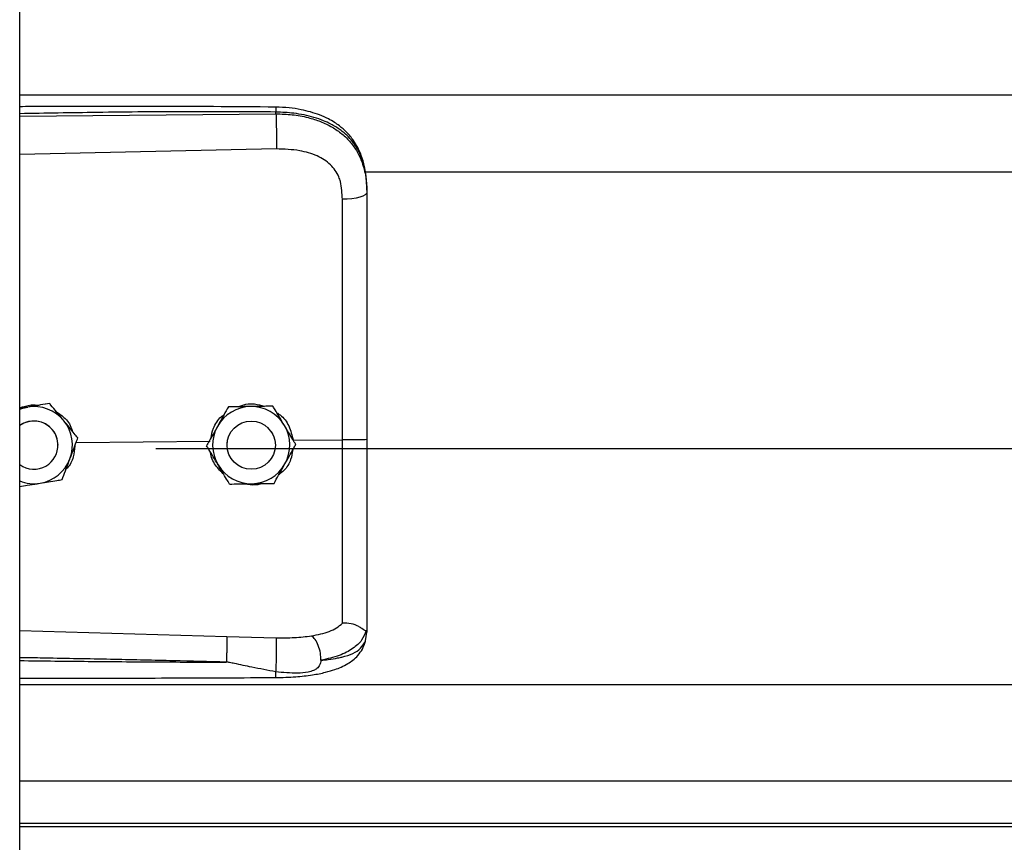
# Model space of a CAD drawing. Header units: inches. Extents: x 170 to 284, y 215 to 248.
# Tile 695 of 1056: x 227.164 to 227.382, y 223.78 to 223.963. Entities that reach past the tile are written whole.
import ezdxf

# ---------------------------------------------------------------- set-up
doc = ezdxf.new("R2010")
doc.units = ezdxf.units.IN
doc.header["$LTSCALE"] = 0.25
doc.header["$MEASUREMENT"] = 0
doc.layers.add('RH FRONT OF HOOD', color=7, linetype='Continuous')

msp = doc.modelspace()

# ---------------------------------------------------------------- linework, layer by layer
at = {"layer": 'RH FRONT OF HOOD'}
for p, q in [((227.163613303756, 220.1328032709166), (227.163613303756, 224.3332527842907)), ((227.163613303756, 223.9459768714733), (231.1959333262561, 223.9459768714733)), ((227.163613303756, 223.9412285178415), (227.2204605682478, 223.9417652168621)), ((227.2204605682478, 223.9417652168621), (227.2204605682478, 223.9421765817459)), ((227.2205565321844, 223.9339763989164), (227.163613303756, 223.9327668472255)), ((227.2401614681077, 223.9289012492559), (231.119382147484, 223.9289012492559)), ((227.240656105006, 223.9248419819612), (227.240656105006, 223.92435366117)), ((227.1702658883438, 223.8774966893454), (227.1693373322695, 223.8773455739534)), ((227.1702658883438, 223.8774950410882), (227.1702658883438, 223.8774966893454)), ((227.1653878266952, 223.8767005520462), (227.163613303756, 223.8764116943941)), ((227.2099049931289, 223.8767369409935), (227.2099049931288, 223.8767385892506)), ((227.2197884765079, 223.8768852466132), (227.2197884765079, 223.8768868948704)), ((227.2186223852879, 223.8721658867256), (227.2195679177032, 223.8709958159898)), ((227.2195679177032, 223.8709958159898), (227.2197155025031, 223.8707321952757)), ((227.1761474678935, 223.8688579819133), (227.205845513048, 223.8691422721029)), ((227.1765196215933, 223.8698402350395), (227.1765196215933, 223.8698418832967)), ((227.2096249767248, 223.868251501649), (227.2096628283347, 223.8688867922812)), ((227.2203076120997, 223.8686869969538), (227.2203253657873, 223.8682515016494)), ((227.2242848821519, 223.8693187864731), (227.2351984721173, 223.8694232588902)), ((227.1721136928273, 223.868250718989), (227.1721136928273, 223.8682515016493)), ((227.193781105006, 223.8675087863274), (231.165765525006, 223.8675087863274)), ((227.2050916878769, 223.8681034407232), (227.2050916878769, 223.8681050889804)), ((227.2096249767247, 223.8682515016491), (227.2096249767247, 223.8682507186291)), ((227.2203253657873, 223.8682507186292), (227.2203253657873, 223.8682515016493)), ((227.2248586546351, 223.8684000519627), (227.2248586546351, 223.8684017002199)), ((227.163613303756, 223.8270951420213), (227.2095489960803, 223.8257633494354)), ((227.240656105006, 223.8273005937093), (227.240656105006, 223.8267717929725)), ((227.2095489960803, 223.8257633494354), (227.2205346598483, 223.8255012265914)), ((227.2403164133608, 223.8247866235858), (227.240656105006, 223.8267717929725)), ((227.163613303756, 223.815123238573), (231.1959333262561, 223.815123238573)), ((227.163613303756, 223.7937442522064), (231.1959333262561, 223.7937442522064)), ((231.1959333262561, 223.7842589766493), (227.163613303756, 223.7842589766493)), ((227.163613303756, 223.7836196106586), (231.1959333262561, 223.7836196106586))]:
    msp.add_line(p, q, dxfattribs=at)
at = {"layer": 'RH FRONT OF HOOD', "flags": 128}
for points in [[(227.240656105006, 223.92435366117), (227.2405521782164, 223.9240579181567), (227.2402442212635, 223.9237730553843), (227.239743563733, 223.9235095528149), (227.2390686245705, 223.9232771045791), (227.238244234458, 223.9230842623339), (227.2373007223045, 223.9229381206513), (227.2362727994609, 223.9228440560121), (227.235198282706, 223.9228055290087)], [(227.163613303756, 223.8762110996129), (227.1642967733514, 223.8764487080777), (227.1653878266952, 223.8767005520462)]]:
    msp.add_lwpolyline(points, dxfattribs=at)
at = {"layer": 'RH FRONT OF HOOD'}
msp.add_circle((227.2149751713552, 223.868250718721), 0.005350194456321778, dxfattribs=at)
for centre, radius, start, end in [((227.1667634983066, 223.8682515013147), 0.00856031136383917, 39.24773070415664, 99.24772960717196), ((227.2149751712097, 223.8682515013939), 0.008560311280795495, 90.85968127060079, 150.8596805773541), ((227.2149751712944, 223.8682515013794), 0.00856031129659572, 30.8596826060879, 90.8596818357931), ((227.1667634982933, 223.8682515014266), 0.005350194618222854, 39.24773075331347, 126.0718980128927), ((227.1667634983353, 223.8682507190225), 0.005350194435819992, 300.0097421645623, 126.0718999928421), ((227.1667634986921, 223.8682515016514), 0.008560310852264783, 339.2477292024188, 39.24773059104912), ((227.1667634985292, 223.8682515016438), 0.005350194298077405, 5.903435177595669e-08, 39.24773054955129), ((227.2149751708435, 223.8682515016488), 0.008560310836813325, 150.8596808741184, 210.8596823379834), ((227.2149751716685, 223.8682515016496), 0.008560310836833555, 330.8596808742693, 30.85968233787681), ((227.166763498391, 223.8682515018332), 0.008560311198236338, 279.2477290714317, 339.247728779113), ((227.2149751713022, 223.8682515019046), 0.008560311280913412, 270.8596812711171, 330.8596805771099), ((227.1667634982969, 223.8682507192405), 0.005350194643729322, 233.9281021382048, 300.009741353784), ((227.2149751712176, 223.868251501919), 0.008560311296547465, 210.8596826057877, 270.8596818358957), ((227.1667634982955, 223.8682515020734), 0.00856031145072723, 248.407675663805, 279.2477294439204)]:
    msp.add_arc(centre, radius, start, end, dxfattribs=at)
for points, knots in [([(227.2204419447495, 223.943268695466), (227.2112249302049, 223.9433366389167), (227.1931380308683, 223.9434699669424), (227.17419448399, 223.9434126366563), (227.1644687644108, 223.9433598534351), (227.163613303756, 223.9433552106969)], [0, 0, 0, 0, 0.4865830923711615, 0.9548405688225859, 1, 1, 1, 1]), ([(227.2204417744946, 223.9432528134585), (227.2204429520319, 223.9432568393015), (227.2204469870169, 223.9432706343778), (227.2204522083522, 223.9431557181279), (227.2204588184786, 223.9428629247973), (227.2204598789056, 223.9424469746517), (227.2204605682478, 223.9421765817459)], [0, 0, 0, 0, 0.09787641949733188, 0.3353863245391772, 0.5679606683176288, 1, 1, 1, 1]), ([(227.2405696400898, 223.9268850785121), (227.2404506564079, 223.9279555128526), (227.2402352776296, 223.9298931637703), (227.2394903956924, 223.9324117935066), (227.2386331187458, 223.9343215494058), (227.2375579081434, 223.9360741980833), (227.236242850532, 223.937662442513), (227.2347721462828, 223.938957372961), (227.2333984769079, 223.9399172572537), (227.2319558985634, 223.9407487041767), (227.2295777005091, 223.9418158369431), (227.2266412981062, 223.942628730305), (227.2233323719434, 223.9431571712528), (227.2214406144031, 223.9432301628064), (227.2204419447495, 223.943268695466)], [0, 0, 0, 0, 0.1084465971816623, 0.1963050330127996, 0.269182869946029, 0.3279968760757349, 0.4149595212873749, 0.4916410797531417, 0.53897604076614, 0.5941910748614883, 0.6694152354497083, 0.8148545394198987, 0.9022606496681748, 1, 1, 1, 1]), ([(227.2204605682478, 223.9421765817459), (227.2141547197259, 223.9422159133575), (227.2009156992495, 223.9422984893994), (227.1819660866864, 223.9421173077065), (227.169325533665, 223.9418963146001), (227.163613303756, 223.9417964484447)], [0, 0, 0, 0, 0.3326703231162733, 0.6984356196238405, 1, 1, 1, 1]), ([(227.240656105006, 223.9248419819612), (227.240593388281, 223.9261984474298), (227.2404749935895, 223.9287591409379), (227.2395054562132, 223.9322501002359), (227.2382162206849, 223.934662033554), (227.2368523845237, 223.9363647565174), (227.2357694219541, 223.9374081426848), (227.2347104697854, 223.9382366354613), (227.2337210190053, 223.9388965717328), (227.2324866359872, 223.9395916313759), (227.2308926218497, 223.9403173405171), (227.2282289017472, 223.9412253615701), (227.2246938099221, 223.9419852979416), (227.2217872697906, 223.9421166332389), (227.2204605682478, 223.9421765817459)], [0, 0, 0, 0, 0.1307156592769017, 0.2467609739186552, 0.3577928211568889, 0.4170971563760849, 0.4791482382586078, 0.5177152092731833, 0.5590896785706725, 0.6032945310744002, 0.6633484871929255, 0.7353692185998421, 0.8792082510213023, 1, 1, 1, 1]), ([(227.2204605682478, 223.9417652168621), (227.2204822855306, 223.9411893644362), (227.2205273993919, 223.9399931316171), (227.2205684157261, 223.9377680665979), (227.2205816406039, 223.9355906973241), (227.2205646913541, 223.934500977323), (227.2205565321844, 223.9339763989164)], [0, 0, 0, 0, 0.2406941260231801, 0.4999999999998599, 0.7593058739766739, 1, 1, 1, 1]), ([(227.2204605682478, 223.9417652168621), (227.2216573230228, 223.9417335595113), (227.2240896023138, 223.9416692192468), (227.2274191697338, 223.941050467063), (227.2303975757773, 223.9401072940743), (227.2329292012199, 223.9388937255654), (227.2351748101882, 223.9373477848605), (227.2370374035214, 223.9355125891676), (227.2385310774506, 223.9333774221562), (227.2397003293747, 223.9308228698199), (227.240497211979, 223.9277465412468), (227.240602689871, 223.9254942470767), (227.240656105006, 223.92435366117)], [0, 0, 0, 0, 0.1094013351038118, 0.2223468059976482, 0.315179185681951, 0.4102231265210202, 0.5012749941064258, 0.5946006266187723, 0.6834485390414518, 0.7745330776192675, 0.8858211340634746, 1, 1, 1, 1]), ([(227.2347726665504, 223.9267388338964), (227.2347726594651, 223.926738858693), (227.2346701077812, 223.927097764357), (227.2341749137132, 223.9285039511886), (227.2326388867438, 223.9307066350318), (227.2295718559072, 223.9326098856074), (227.2254556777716, 223.9338215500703), (227.2223029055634, 223.93392120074), (227.2205565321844, 223.9339763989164)], [0, 0, 0, 0, 4.497367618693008e-06, 0.06509473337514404, 0.261670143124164, 0.4753105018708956, 0.709365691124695, 1, 1, 1, 1]), ([(227.235198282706, 223.9228055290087), (227.2351283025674, 223.9241301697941), (227.2350583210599, 223.9254548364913), (227.234772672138, 223.9267388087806), (227.2347726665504, 223.9267388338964)], [0, 0, 0, 0, 0.999980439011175, 1, 1, 1, 1]), ([(227.240656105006, 223.92435366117), (227.240656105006, 223.9207234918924), (227.240656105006, 223.9134525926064), (227.240656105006, 223.9023718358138), (227.240656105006, 223.8911892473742), (227.240656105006, 223.8802205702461), (227.240656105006, 223.8729727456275), (227.240656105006, 223.8694929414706)], [0, 0, 0, 0, 0.2027568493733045, 0.4061035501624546, 0.60886041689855, 0.8122072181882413, 1, 1, 1, 1]), ([(227.2351984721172, 223.8694232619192), (227.2351984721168, 223.8694232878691), (227.235198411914, 223.8728096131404), (227.2351983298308, 223.8798563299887), (227.2351982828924, 223.8905295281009), (227.2351982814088, 223.9014055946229), (227.2351982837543, 223.912192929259), (227.2351982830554, 223.9192679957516), (227.235198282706, 223.9228055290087)], [0, 0, 0, 0, 1.439079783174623e-06, 0.1877923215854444, 0.3908439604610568, 0.5938956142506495, 0.796947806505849, 1, 1, 1, 1]), ([(227.163613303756, 223.8765306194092), (227.1644509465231, 223.8768112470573), (227.1658601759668, 223.8772833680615), (227.1673332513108, 223.8771647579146), (227.1679307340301, 223.8771166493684)], [0, 0, 0, 0, 0.5943977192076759, 1, 1, 1, 1]), ([(227.1702658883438, 223.8774950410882), (227.1695903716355, 223.8773849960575), (227.1682234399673, 223.877162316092), (227.1665583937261, 223.8768911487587), (227.1656051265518, 223.8767359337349), (227.1653878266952, 223.8767005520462)], [0, 0, 0, 0, 0.4299704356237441, 0.8700602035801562, 0.9999999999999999, 0.9999999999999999, 0.9999999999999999, 0.9999999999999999]), ([(227.1733927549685, 223.8736695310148), (227.173269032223, 223.8738209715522), (227.1723013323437, 223.875005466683), (227.1712402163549, 223.8763042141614), (227.1703608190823, 223.8773805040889), (227.1702658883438, 223.8774966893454)], [0, 0, 0, 0, 0.1156468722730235, 0.9045342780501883, 1, 1, 1, 1]), ([(227.1733927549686, 223.8736673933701), (227.173269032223, 223.8738188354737), (227.1723013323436, 223.8750033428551), (227.1712402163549, 223.8763022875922), (227.1703608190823, 223.8773788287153), (227.1702658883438, 223.8774950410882)], [0, 0, 0, 0, 0.115646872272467, 0.9045342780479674, 1, 1, 1, 1]), ([(227.2120514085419, 223.876770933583), (227.2126203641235, 223.8769841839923), (227.2138018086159, 223.8774270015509), (227.2158463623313, 223.8774820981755), (227.2171835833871, 223.8770752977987), (227.217895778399, 223.8768586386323)], [0, 0, 0, 0, 0.3027399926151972, 0.6286439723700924, 1, 1, 1, 1]), ([(227.1715370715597, 223.8758007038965), (227.1721864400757, 223.8753729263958), (227.1736774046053, 223.874390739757), (227.1749790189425, 223.8726582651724), (227.1752549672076, 223.8714219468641), (227.1753103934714, 223.871173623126)], [0, 0, 0, 0, 0.3814222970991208, 0.8757540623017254, 1, 1, 1, 1]), ([(227.2060093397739, 223.8697511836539), (227.2061717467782, 223.8705031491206), (227.2065506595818, 223.8722575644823), (227.2076800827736, 223.8740980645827), (227.2087198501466, 223.8748294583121), (227.2089184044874, 223.8749691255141)], [0, 0, 0, 0, 0.3776771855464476, 0.8811610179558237, 1, 1, 1, 1]), ([(227.2099049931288, 223.8767385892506), (227.2095717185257, 223.8761408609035), (227.2088973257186, 223.8749313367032), (227.2080758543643, 223.8734579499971), (227.2076055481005, 223.8726143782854), (227.2074983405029, 223.8724220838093)], [0, 0, 0, 0, 0.4299704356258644, 0.8700602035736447, 0.9999999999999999, 0.9999999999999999, 0.9999999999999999, 0.9999999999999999]), ([(227.2099049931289, 223.8767369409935), (227.2095717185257, 223.8761390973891), (227.2088973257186, 223.8749293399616), (227.2080758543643, 223.873455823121), (227.2076055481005, 223.8726122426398), (227.2074983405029, 223.8724199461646)], [0, 0, 0, 0, 0.4299704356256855, 0.8700602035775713, 0.9999999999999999, 0.9999999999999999, 0.9999999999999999, 0.9999999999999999]), ([(227.2148467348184, 223.8768129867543), (227.2135746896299, 223.8767938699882), (227.2118781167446, 223.8767683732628), (227.2102999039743, 223.8767445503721), (227.2099049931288, 223.8767385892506)], [0, 0, 0, 0, 0.7497733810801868, 1, 1, 1, 1]), ([(227.2148467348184, 223.8768108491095), (227.21357468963, 223.8767917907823), (227.2118781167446, 223.8767663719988), (227.2102999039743, 223.8767428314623), (227.2099049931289, 223.8767369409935)], [0, 0, 0, 0, 0.7497733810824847, 0.9999999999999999, 0.9999999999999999, 0.9999999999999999, 0.9999999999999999]), ([(227.2197884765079, 223.8768868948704), (227.2191041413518, 223.8768766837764), (227.2177193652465, 223.8768560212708), (227.2160325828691, 223.8768307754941), (227.2150668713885, 223.876816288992), (227.2148467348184, 223.8768129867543)], [0, 0, 0, 0, 0.4299704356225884, 0.8700602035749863, 1, 1, 1, 1]), ([(227.2197884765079, 223.8768852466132), (227.2191041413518, 223.8768749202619), (227.2177193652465, 223.8768540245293), (227.2160325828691, 223.876828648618), (227.2150668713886, 223.8768141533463), (227.2148467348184, 223.8768108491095)], [0, 0, 0, 0, 0.429970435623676, 0.8700602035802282, 0.9999999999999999, 0.9999999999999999, 0.9999999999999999, 0.9999999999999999]), ([(227.2223235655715, 223.8726445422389), (227.2222232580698, 223.8728124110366), (227.2214387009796, 223.8741254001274), (227.2205784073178, 223.8755650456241), (227.2198654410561, 223.8767581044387), (227.2197884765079, 223.8768868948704)], [0, 0, 0, 0, 0.1156468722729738, 0.9045342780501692, 1, 1, 1, 1]), ([(227.2223235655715, 223.8726424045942), (227.2222232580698, 223.8728102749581), (227.2214387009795, 223.8741232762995), (227.2205784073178, 223.875563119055), (227.2198654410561, 223.876756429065), (227.2197884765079, 223.8768852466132)], [0, 0, 0, 0, 0.1156468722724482, 0.9045342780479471, 1, 1, 1, 1]), ([(227.2206633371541, 223.8754228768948), (227.2209084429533, 223.8752750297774), (227.2220412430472, 223.8745917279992), (227.223515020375, 223.8724923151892), (227.2240221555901, 223.8704017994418), (227.2242848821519, 223.8693187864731)], [0, 0, 0, 0, 0.1174426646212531, 0.5427821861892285, 1, 1, 1, 1]), ([(227.1765196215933, 223.8698418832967), (227.1762555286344, 223.8701651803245), (227.1752563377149, 223.8713883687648), (227.174182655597, 223.87270263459), (227.1733927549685, 223.8736695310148)], [0, 0, 0, 0, 0.2643068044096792, 1, 1, 1, 1]), ([(227.1765196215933, 223.8698402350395), (227.1762555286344, 223.870163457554), (227.1752563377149, 223.8713863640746), (227.174182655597, 223.8727005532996), (227.1733927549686, 223.8736673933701)], [0, 0, 0, 0, 0.2643068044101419, 1, 1, 1, 1]), ([(227.2074983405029, 223.8724220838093), (227.2068788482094, 223.8713108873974), (227.2060526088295, 223.8698288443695), (227.2052840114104, 223.8684500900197), (227.2050916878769, 223.8681050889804)], [0, 0, 0, 0, 0.7497733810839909, 1, 1, 1, 1]), ([(227.2074983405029, 223.8724199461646), (227.2068788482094, 223.8713088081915), (227.2060526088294, 223.8698268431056), (227.2052840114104, 223.8684483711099), (227.2050916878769, 223.8681034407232)], [0, 0, 0, 0, 0.7497733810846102, 0.9999999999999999, 0.9999999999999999, 0.9999999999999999, 0.9999999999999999]), ([(227.2248586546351, 223.8684017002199), (227.2246445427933, 223.8687600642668), (227.2238344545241, 223.8701159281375), (227.2229639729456, 223.8715727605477), (227.2223235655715, 223.8726445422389)], [0, 0, 0, 0, 0.2643068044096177, 1, 1, 1, 1]), ([(227.2248586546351, 223.8684000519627), (227.2246445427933, 223.8687583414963), (227.2238344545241, 223.8701139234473), (227.2229639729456, 223.8715706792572), (227.2223235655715, 223.8726424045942)], [0, 0, 0, 0, 0.2643068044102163, 1, 1, 1, 1]), ([(227.1747684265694, 223.8652183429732), (227.1752191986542, 223.8664080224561), (227.1758204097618, 223.8679947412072), (227.1763796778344, 223.8694708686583), (227.1765196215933, 223.8698402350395)], [0, 0, 0, 0, 0.7497733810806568, 1, 1, 1, 1]), ([(227.2351982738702, 223.8287326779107), (227.2351982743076, 223.8289953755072), (227.2351982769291, 223.8305698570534), (227.2351982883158, 223.8340012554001), (227.2351983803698, 223.8396025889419), (227.2351986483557, 223.8460424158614), (227.2351990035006, 223.8532684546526), (227.2351992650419, 223.8611432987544), (227.2351992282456, 223.8666712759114), (227.2351991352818, 223.8694232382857), (227.2351991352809, 223.8694232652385)], [0, 0, 0, 0, 0.03155846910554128, 0.1891461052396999, 0.3467338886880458, 0.5043277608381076, 0.6619226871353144, 0.8309600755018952, 0.9999983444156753, 1, 1, 1, 1]), ([(227.240656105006, 223.8694929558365), (227.2405749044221, 223.8694815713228), (227.240412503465, 223.8694588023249), (227.2391596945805, 223.8694308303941), (227.2373622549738, 223.8694148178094), (227.2359201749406, 223.8694204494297), (227.2351991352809, 223.8694232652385)], [0, 0, 0, 0, 0.2500007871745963, 0.5000009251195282, 0.750000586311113, 1, 1, 1, 1]), ([(227.240656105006, 223.8694929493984), (227.240656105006, 223.8664556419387), (227.240656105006, 223.8602802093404), (227.240656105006, 223.8514932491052), (227.240656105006, 223.8433266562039), (227.240656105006, 223.8367466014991), (227.240656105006, 223.8313619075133), (227.240656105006, 223.8286613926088), (227.240656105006, 223.8273005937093)], [0, 0, 0, 0, 0.1870908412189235, 0.3803918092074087, 0.5558755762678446, 0.7364481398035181, 0.8671952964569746, 1, 1, 1, 1]), ([(227.1758536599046, 223.8680825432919), (227.1757775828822, 223.8672568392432), (227.1756155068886, 223.8654977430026), (227.1747666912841, 223.8636897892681), (227.1739824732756, 223.86298909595), (227.1738936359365, 223.8629097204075)], [0, 0, 0, 0, 0.439592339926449, 0.9365162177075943, 1, 1, 1, 1]), ([(227.2076267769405, 223.8638605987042), (227.2075264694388, 223.8640284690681), (227.2067419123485, 223.8653414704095), (227.2058816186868, 223.8667813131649), (227.2051686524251, 223.867974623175), (227.2050916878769, 223.8681034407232)], [0, 0, 0, 0, 0.1156468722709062, 0.9045342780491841, 0.9999999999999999, 0.9999999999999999, 0.9999999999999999, 0.9999999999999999]), ([(227.2089075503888, 223.8617172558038), (227.2082564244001, 223.862379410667), (227.2069083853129, 223.8637502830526), (227.2060067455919, 223.8656211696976), (227.205962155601, 223.8666341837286), (227.2059615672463, 223.8666475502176)], [0, 0, 0, 0, 0.4797011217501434, 0.9931347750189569, 1, 1, 1, 1]), ([(227.2241787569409, 223.8671804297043), (227.224066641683, 223.8664671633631), (227.2238039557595, 223.8647959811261), (227.2226496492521, 223.8628732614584), (227.2215149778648, 223.8620218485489), (227.221150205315, 223.8617481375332)], [0, 0, 0, 0, 0.3356490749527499, 0.7864254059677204, 1, 1, 1, 1]), ([(227.2224520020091, 223.8640830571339), (227.2230714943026, 223.8651942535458), (227.2238977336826, 223.8666762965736), (227.2246663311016, 223.8680550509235), (227.2248586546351, 223.8684000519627)], [0, 0, 0, 0, 0.7497733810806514, 1, 1, 1, 1]), ([(227.1730172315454, 223.8605969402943), (227.1732597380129, 223.8612368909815), (227.1737504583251, 223.8625318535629), (227.1743481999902, 223.8641093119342), (227.1746904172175, 223.865012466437), (227.1747684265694, 223.8652183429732)], [0, 0, 0, 0, 0.4299704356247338, 0.8700602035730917, 1, 1, 1, 1]), ([(227.2200453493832, 223.8597665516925), (227.2203786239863, 223.8603642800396), (227.2210530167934, 223.86157380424), (227.2218744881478, 223.863047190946), (227.2223447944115, 223.8638907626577), (227.2224520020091, 223.8640830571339)], [0, 0, 0, 0, 0.4299704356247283, 0.8700602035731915, 1, 1, 1, 1]), ([(227.2101618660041, 223.8596182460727), (227.2099477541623, 223.8599765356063), (227.2091376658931, 223.8613321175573), (227.2082671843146, 223.8627888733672), (227.2076267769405, 223.8638605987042)], [0, 0, 0, 0, 0.2643068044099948, 1, 1, 1, 1]), ([(227.163613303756, 223.8590657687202), (227.1641730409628, 223.8591568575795), (227.16542477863, 223.8593605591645), (227.1669687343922, 223.8596118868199), (227.1679218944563, 223.8597670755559), (227.1681391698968, 223.8598024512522)], [0, 0, 0, 0, 0.3844201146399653, 0.8596768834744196, 1, 1, 1, 1]), ([(227.1681391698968, 223.8598024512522), (227.169394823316, 223.8600069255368), (227.1710695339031, 223.8602796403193), (227.1726274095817, 223.8605334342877), (227.1730172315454, 223.8605969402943)], [0, 0, 0, 0, 0.7497733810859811, 1, 1, 1, 1]), ([(227.2101618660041, 223.8596182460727), (227.2108462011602, 223.8596284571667), (227.2122309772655, 223.8596491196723), (227.213917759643, 223.859674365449), (227.2148834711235, 223.8596888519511), (227.2151036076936, 223.8596921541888)], [0, 0, 0, 0, 0.4299704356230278, 0.8700602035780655, 1, 1, 1, 1]), ([(227.2172478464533, 223.8597244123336), (227.2171539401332, 223.8596878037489), (227.2163795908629, 223.8593859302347), (227.215083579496, 223.8593269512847), (227.2139755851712, 223.8595795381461), (227.2135816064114, 223.8596693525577)], [0, 0, 0, 0, 0.08167163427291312, 0.6734623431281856, 1, 1, 1, 1]), ([(227.2151036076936, 223.8596921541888), (227.2163756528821, 223.8597112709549), (227.2180722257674, 223.8597367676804), (227.2196504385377, 223.8597605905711), (227.2200453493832, 223.8597665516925)], [0, 0, 0, 0, 0.7497733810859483, 1, 1, 1, 1]), ([(227.2283641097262, 223.8259086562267), (227.2297376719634, 223.8261965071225), (227.2318220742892, 223.8266333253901), (227.2339978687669, 223.8276740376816), (227.2347968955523, 223.8283793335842), (227.2351983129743, 223.8287336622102)], [0, 0, 0, 0, 0.4901989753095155, 0.7438846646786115, 1, 1, 1, 1]), ([(227.2404632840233, 223.8270500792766), (227.2401876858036, 223.8263280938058), (227.2396216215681, 223.8248451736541), (227.237568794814, 223.8230118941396), (227.2345805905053, 223.8214538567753), (227.2318535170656, 223.820830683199), (227.2304536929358, 223.8205108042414)], [0, 0, 0, 0, 0.2305257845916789, 0.4734878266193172, 0.7297379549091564, 1, 1, 1, 1]), ([(227.2404590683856, 223.8270502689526), (227.2404099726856, 223.8270417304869), (227.2403091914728, 223.8270242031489), (227.2400175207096, 223.8272104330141), (227.2395521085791, 223.8275412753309), (227.2386758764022, 223.8281213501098), (227.2371966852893, 223.8287394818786), (227.2358558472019, 223.8287355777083), (227.235198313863, 223.828733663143)], [0, 0, 0, 0, 0.1136768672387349, 0.2333502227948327, 0.3620694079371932, 0.5019163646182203, 0.755744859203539, 1, 1, 1, 1]), ([(227.240656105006, 223.8273005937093), (227.2406560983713, 223.8272993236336), (227.2406560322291, 223.8272866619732), (227.240648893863, 223.827182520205), (227.2405504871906, 223.8271041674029), (227.2404627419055, 223.8270343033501)], [0, 0, 0, 0, 0.01193493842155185, 0.118981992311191, 1, 1, 1, 1]), ([(227.2095490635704, 223.8257633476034), (227.2095557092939, 223.8255245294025), (227.2095659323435, 223.8251571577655), (227.209563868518, 223.824295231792), (227.2095562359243, 223.8235204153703), (227.2095420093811, 223.8226599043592), (227.2095170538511, 223.8215004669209), (227.2094906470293, 223.8206570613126), (227.2094734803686, 223.8201087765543)], [0, 0, 0, 0, 0.2394514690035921, 0.3683457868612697, 0.4999761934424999, 0.631610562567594, 0.7605158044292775, 0.9999999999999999, 0.9999999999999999, 0.9999999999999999, 0.9999999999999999]), ([(227.2204035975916, 223.8166775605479), (227.2218916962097, 223.816713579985), (227.2246728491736, 223.8167808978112), (227.2284077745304, 223.8172039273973), (227.231283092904, 223.8177632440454), (227.233384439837, 223.8183717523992), (227.2349672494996, 223.8189799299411), (227.2363429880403, 223.8196752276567), (227.237614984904, 223.8205580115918), (227.2387421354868, 223.8216328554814), (227.239755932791, 223.8230517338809), (227.2401105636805, 223.8241537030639), (227.2402994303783, 223.8247405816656)], [0, 0, 0, 0, 0.1696911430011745, 0.3171409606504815, 0.4424359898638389, 0.5384364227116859, 0.6083291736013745, 0.684095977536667, 0.7426779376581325, 0.8151683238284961, 0.9015637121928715, 1, 1, 1, 1]), ([(227.2204492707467, 223.8179307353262), (227.2204652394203, 223.8181713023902), (227.2204989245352, 223.8186787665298), (227.2205437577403, 223.8196888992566), (227.2205808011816, 223.8208763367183), (227.2206035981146, 223.8221482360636), (227.2206087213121, 223.8233517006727), (227.2205963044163, 223.8243476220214), (227.2205712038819, 223.8250869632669), (227.2205464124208, 223.8253679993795), (227.2205346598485, 223.8255012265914)], [0, 0, 0, 0, 0.1098512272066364, 0.2317256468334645, 0.3631776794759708, 0.4999999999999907, 0.6368223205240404, 0.7682743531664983, 0.8901487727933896, 1, 1, 1, 1]), ([(227.2205346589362, 223.8255012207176), (227.2218867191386, 223.8254939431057), (227.2245887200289, 223.8254793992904), (227.2270953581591, 223.8257638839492), (227.2283476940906, 223.8259060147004)], [0, 0, 0, 0, 0.5003922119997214, 1, 1, 1, 1]), ([(227.2304531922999, 223.8205075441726), (227.2304283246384, 223.8210375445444), (227.2303766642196, 223.8221385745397), (227.2299009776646, 223.8238010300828), (227.2291962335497, 223.8251890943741), (227.2286330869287, 223.8256745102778), (227.2283618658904, 223.8259082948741)], [0, 0, 0, 0, 0.2405618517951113, 0.4997464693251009, 0.7590693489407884, 1, 1, 1, 1]), ([(227.2304547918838, 223.8205090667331), (227.2310010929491, 223.8205661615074), (227.2323060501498, 223.8207025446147), (227.2337048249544, 223.8209306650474), (227.2346598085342, 223.8211245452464), (227.2358931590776, 223.8214023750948), (227.2375795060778, 223.8219685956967), (227.2393992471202, 223.8230940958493), (227.2400047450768, 223.8242114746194), (227.2403164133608, 223.8247866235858)], [0, 0, 0, 0, 0.1091879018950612, 0.260818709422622, 0.307798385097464, 0.3355235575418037, 0.5627886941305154, 0.7749539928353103, 1, 1, 1, 1]), ([(227.2094733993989, 223.8201064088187), (227.2055733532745, 223.8202056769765), (227.1973032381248, 223.8204161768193), (227.1841913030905, 223.8206983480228), (227.1732434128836, 223.8209109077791), (227.1662272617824, 223.8210389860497), (227.1640522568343, 223.8210770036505), (227.163613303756, 223.8210846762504)], [0, 0, 0, 0, 0.2551597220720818, 0.5410705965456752, 0.8577348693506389, 0.9712884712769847, 1, 1, 1, 1]), ([(227.163613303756, 223.8204396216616), (227.1662109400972, 223.820407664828), (227.1712769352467, 223.8203453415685), (227.1788410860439, 223.820264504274), (227.1864933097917, 223.8201952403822), (227.194251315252, 223.8201436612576), (227.2019738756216, 223.8201106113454), (227.2070107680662, 223.8201077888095), (227.209473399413, 223.8201064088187)], [0, 0, 0, 0, 0.169941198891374, 0.3314248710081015, 0.4948424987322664, 0.6705311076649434, 0.8389164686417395, 1, 1, 1, 1]), ([(227.2304545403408, 223.8205058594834), (227.2303800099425, 223.8201355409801), (227.2302761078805, 223.819619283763), (227.2299043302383, 223.8190219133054), (227.2294837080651, 223.8185890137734), (227.2286799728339, 223.8181444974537), (227.227202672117, 223.8177829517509), (227.2244418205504, 223.8175428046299), (227.2220450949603, 223.8177756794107), (227.2204492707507, 223.8179307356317)], [0, 0, 0, 0, 0.1001269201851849, 0.1395859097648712, 0.1897135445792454, 0.2582342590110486, 0.369735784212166, 0.5803479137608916, 1, 1, 1, 1]), ([(227.2204492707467, 223.8179307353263), (227.2186684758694, 223.8182768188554), (227.2156134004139, 223.818870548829), (227.2121774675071, 223.8195905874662), (227.2104392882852, 223.819947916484), (227.2099417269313, 223.8200491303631), (227.2097911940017, 223.8200751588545), (227.2097408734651, 223.8200838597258)], [0, 0, 0, 0, 0.5022803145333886, 0.861696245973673, 0.9584272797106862, 0.9861029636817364, 1, 1, 1, 1]), ([(227.163613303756, 223.816540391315), (227.1672794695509, 223.8165410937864), (227.1787519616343, 223.8165432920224), (227.197682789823, 223.8165711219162), (227.2129459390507, 223.8166426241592), (227.2204035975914, 223.8166775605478)], [0, 0, 0, 0, 0.1936599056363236, 0.6060178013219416, 0.9999999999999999, 0.9999999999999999, 0.9999999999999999, 0.9999999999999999]), ([(227.2204035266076, 223.8166994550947), (227.2204042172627, 223.8166925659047), (227.2204107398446, 223.8166275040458), (227.220421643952, 223.8168172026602), (227.2204357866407, 223.8171440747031), (227.2204444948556, 223.8175766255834), (227.2204484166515, 223.8178674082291), (227.2204492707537, 223.8179307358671)], [0, 0, 0, 0, 0.03436730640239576, 0.3245665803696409, 0.6210149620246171, 0.9174633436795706, 0.9999999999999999, 0.9999999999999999, 0.9999999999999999, 0.9999999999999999])]:
    msp.add_open_spline(points, degree=3, knots=knots, dxfattribs=at)

doc.saveas('drawing.dxf')
